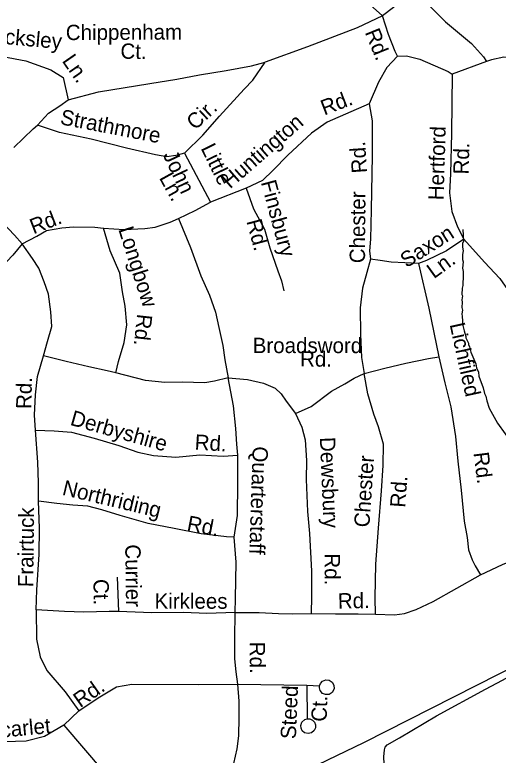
# Model space of a CAD drawing. Extents: x 1547597 to 1699558, y 810033 to 920809.
# Drawn here: x 1608553 to 1611546, y 857184 to 861772 of the extents above; entities that cross this region are included whole.
import ezdxf

# ---------------------------------------------------------------- set-up
doc = ezdxf.new("R2010")
doc.units = 0
for name, color, linetype in [('Exist Hydrographic Creek Single Shore', 7, 'Continuous'), ('Exist Hydrographic Misc Water Feature', 7, 'Continuous'), ('Exist Road Non-System Type 51', 7, 'Continuous'), ('Exist Road Non-System Type 51 Label', 7, 'Continuous')]:
    doc.layers.add(name, color=color, linetype=linetype)

msp = doc.modelspace()

# ---------------------------------------------------------------- linework, layer by layer
at = {"layer": 'Exist Hydrographic Creek Single Shore'}
msp.add_lwpolyline([(1608635.6, 856406.3), (1608733.1, 856645.8), (1608963.9, 856789.3), (1609278.6, 856953.8), (1609577.7, 857050.3), (1609924.2, 857079.7), (1610263.5, 857044.7), (1610714.6, 857261.7), (1611828.9, 857827.6), (1612636.7, 858268.5), (1613049.2, 858488.6), (1613142.1, 858546.8), (1613241.3, 858605.6), (1613434, 858684.9), (1613541, 858737.4), (1613587.1, 858778.5), (1613621.2, 858826.6), (1613652.6, 858889.6)], dxfattribs=at)
at = {"layer": 'Exist Hydrographic Misc Water Feature'}
msp.add_lwpolyline([(1611327, 860442), (1611329.9, 860370), (1611325.7, 860354), (1611325.4, 860332.1), (1611329.1, 860310.1), (1611324.8, 860286.1), (1611324.4, 860256.1), (1611328.2, 860242.1), (1611325.6, 860202.1), (1611329.4, 860182.1), (1611329.1, 860158.1), (1611326.2, 860094.1), (1611321.9, 860078.3), (1611321.4, 860038.2), (1611325.3, 860030.2), (1611321, 860006.2), (1611322.7, 859990.2), (1611320.3, 859958.2), (1611324.1, 859942.2), (1611319.8, 859918.3), (1611323.6, 859902.2), (1611326.7, 859846.2), (1611334.3, 859814.1), (1611345.8, 859778), (1611345.7, 859770), (1611361.3, 859737.7), (1611361.2, 859729.7), (1611369, 859713.6), (1611376.5, 859681.5), (1611407.5, 859609.1), (1611411.2, 859585), (1611422.8, 859556.9), (1611426.5, 859532.9), (1611453.5, 859460.5), (1611461, 859424.4), (1611468.7, 859408.3), (1611474.4, 859380.2), (1611489.7, 859334), (1611542.4, 859241.3), (1611636.6, 859110)], dxfattribs=at)
at = {"layer": 'Exist Road Non-System Type 51'}
for points in [[(1611009.1, 861941), (1610897.9, 861817), (1610829.6, 861766.4)], [(1611009.1, 861941), (1611219, 861728.5), (1611380.8, 861594.4), (1611454.1, 861510.9), (1611474.3, 861483)], [(1610554.5, 861884.5), (1610640, 861890.4), (1610733.5, 861849.9), (1610829.6, 861766.4)], [(1610829.6, 861766.4), (1610673.1, 861692.3), (1610365.7, 861573.6), (1610103.1, 861478.2)], [(1610923.2, 861515.3), (1610907.5, 861544.3), (1610867.4, 861651), (1610829.6, 861766.4)], [(1608366.5, 861534.5), (1608621.3, 861487.5), (1608775.5, 861430.4), (1608852.6, 861383.5), (1608882.8, 861245.9)], [(1610923.2, 861515.3), (1610855.6, 861445.6), (1610805, 861354.1), (1610746.5, 861220.4)], [(1610923.2, 861515.3), (1610977.6, 861517.2), (1611061.3, 861497.8), (1611141.1, 861462.7), (1611203.3, 861435.5), (1611236.4, 861419.9), (1611261.7, 861404.3)], [(1611711.2, 861502.8), (1611580.7, 861509.5), (1611504.8, 861493.9), (1611474.3, 861483)], [(1608882.8, 861245.9), (1609070.2, 861294.1), (1609389.2, 861346.7), (1609556.5, 861373.9), (1609697.1, 861400.8), (1609860.5, 861426.1), (1610018.1, 861455.3), (1610103.1, 861478.2)], [(1609604.1, 860914.9), (1609716.9, 861025.9), (1609821, 861144.6), (1609972, 861311.6), (1610027, 861366.7), (1610103.1, 861478.2)], [(1611474.3, 861483), (1611261.7, 861404.3)], [(1611261.7, 861404.3), (1611255.8, 861038.3), (1611250, 860786.6), (1611244.1, 860667.8), (1611257.7, 860553), (1611294.7, 860457.6), (1611333.5, 860382.2)], [(1608692.4, 861088.4), (1608760.9, 861161.7), (1608830.9, 861208.4), (1608882.8, 861245.9)], [(1610746.5, 861220.4), (1610486, 861106.9), (1610388.7, 861038.7), (1610242.8, 860902.5), (1610152, 860809.9), (1610085.8, 860745.7), (1609984.7, 860697)], [(1610746.5, 861220.4), (1610766, 861115.2), (1610766, 860901.1), (1610760.1, 860564.3), (1610754.4, 860382.2), (1610748.5, 860310.1), (1610754.3, 860258.6)], [(1608547.5, 860950.7), (1608665.5, 861064.4), (1608692.4, 861088.4)], [(1609604.1, 860914.9), (1609549.6, 860899.4), (1609493.2, 860891.6), (1609423.1, 860903.3), (1609244.2, 860946.1), (1609026.3, 861000.6), (1608830, 861043.4), (1608692.4, 861088.4)], [(1609604.1, 860914.9), (1609765.1, 860611.4)], [(1608597.9, 860351.8), (1608550.9, 860406.3), (1608478.6, 860483.8), (1608394.5, 860575.4), (1608291.3, 860673.5)], [(1609984.7, 860697), (1609765.1, 860611.4)], [(1609984.7, 860697), (1610031.4, 860569.1), (1610099.5, 860444.5), (1610132.5, 860327.7), (1610181.2, 860185.5), (1610204.3, 860122.4), (1610219.1, 860062)], [(1609566.3, 860510.1), (1609670.2, 860559.6), (1609765.1, 860611.4)], [(1609101.5, 860450.7), (1609229.4, 860440.6), (1609358.6, 860448.2), (1609421.7, 860456.3), (1609514.2, 860486.4), (1609566.3, 860510.1)], [(1609566.3, 860510.1), (1609640.5, 860329.4), (1609704.8, 860153.7), (1609757.7, 860034), (1609795.8, 859929.3), (1609816.4, 859835.2), (1609840.1, 859722.9), (1609852.4, 859632.9), (1609874.6, 859522.2)], [(1608597.9, 860351.8), (1608688.5, 860400.7), (1608749, 860435.5), (1608843.3, 860451.1), (1608915.2, 860457.6), (1609047.9, 860455.8), (1609101.5, 860450.7)], [(1609177.3, 859553.7), (1609194.6, 859623), (1609229.3, 859741.8), (1609246.6, 859850.6), (1609236.8, 859966.8), (1609220.4, 860055.1), (1609202.8, 860171.1), (1609143.5, 860309.6), (1609101.5, 860450.7)], [(1608597.9, 860351.8), (1608539.7, 860283.1), (1608427.7, 860165.1), (1608301.2, 860037.5), (1608204.3, 859947.5), (1608120.9, 859861.6), (1607999.7, 859760.5)], [(1608729.8, 859657.6), (1608754.8, 859746.5), (1608780.9, 859839.6), (1608775.9, 859931.1), (1608760.6, 860040.4), (1608734.2, 860116.7), (1608701.8, 860200.9), (1608662.2, 860262.7), (1608597.9, 860351.8)], [(1611333.5, 860382.2), (1611226.3, 860308.8), (1611101.8, 860250.4), (1611053.1, 860230.9)], [(1611333.5, 860382.2), (1611461.9, 860238.1), (1611555.3, 860136.9), (1611617.5, 860049.3)], [(1610754.3, 860258.6), (1610732.9, 860174.9), (1610705.7, 860077.6), (1610690.1, 859956.9), (1610692.1, 859791.4), (1610699.9, 859649.3), (1610715.4, 859548.1)], [(1611053.1, 860230.9), (1610883.9, 860238.7), (1610815.8, 860248.4), (1610754.3, 860258.6)], [(1611053.1, 860230.9), (1611115.4, 859954.5), (1611177.6, 859652.7)], [(1608680.3, 859197.3), (1608675.4, 859291.4), (1608681.6, 859416.8), (1608693.7, 859530.4), (1608729.8, 859657.6)], [(1609177.3, 859553.7), (1609124, 859566.4), (1609011.7, 859590.8), (1608869.6, 859622.6), (1608729.8, 859657.6)], [(1610715.4, 859548.1), (1610844, 859582.4), (1610974.5, 859614), (1611114.6, 859643), (1611177.6, 859652.7)], [(1611177.6, 859652.7), (1611216, 859492.1), (1611251.6, 859341.7), (1611280.3, 859159.2), (1611295.1, 859005.9), (1611316.9, 858826.4), (1611335.4, 858634.3), (1611352.6, 858532.3), (1611361, 858456.3), (1611384.1, 858394.7), (1611403.8, 858357.6), (1611436, 858300.7)], [(1609874.6, 859522.2), (1609788.1, 859501.7), (1609728.4, 859490.9), (1609588.2, 859495.4), (1609482.3, 859493.4), (1609362.8, 859506.7), (1609177.3, 859553.7)], [(1609934, 859043.9), (1609926.6, 859110.7), (1609920.3, 859209.2), (1609906.9, 859349.4), (1609874.6, 859522.2)], [(1609874.6, 859522.2), (1609992.6, 859512.2), (1610091.9, 859488.3), (1610165.1, 859457.4), (1610202.2, 859422.8), (1610233.1, 859376.8), (1610291.6, 859301.8)], [(1610291.6, 859301.8), (1610386.6, 859345.1), (1610513.7, 859440.1), (1610595.3, 859484.7), (1610654.7, 859519.3), (1610715.4, 859548.1)], [(1610785.7, 858057.1), (1610783.3, 858158.6), (1610788.2, 858367.5), (1610805.5, 858590.2), (1610822.8, 858822.8), (1610832.7, 858978.7), (1610835.2, 859111), (1610804.2, 859219.3), (1610775.6, 859297.9), (1610738.7, 859422.8), (1610715.4, 859548.1)], [(1610291.6, 859301.8), (1610330.8, 859217.4), (1610350.5, 859138.2), (1610358, 859009.5), (1610357, 858891.6), (1610365.4, 858693.6), (1610377.7, 858557), (1610389.4, 858324.8), (1610390.4, 858166.7), (1610387.6, 858062.1)], [(1608699.9, 858758.4), (1608699.9, 858872.2), (1608695.2, 858999.4), (1608680.3, 859197.3)], [(1608680.3, 859197.3), (1608796.1, 859194.5), (1608903.8, 859186.5), (1609043, 859147.4), (1609196, 859102.6), (1609314.8, 859060.7), (1609412.3, 859040.9), (1609550, 859030.5), (1609697.6, 859045.3), (1609843.3, 859036.7), (1609934, 859043.9)], [(1609911.5, 858535.7), (1609931.3, 858669.3), (1609933.8, 858869.8), (1609934, 859043.9)], [(1608685.5, 858083.7), (1608688, 858207.4), (1608702.9, 858428.2), (1608705.8, 858590), (1608699.9, 858758.4)], [(1609911.5, 858535.7), (1609862.5, 858536.9), (1609707, 858555.8), (1609539.8, 858588.8), (1609378.5, 858619.7), (1609205.6, 858668.9), (1609092.3, 858705), (1609004.9, 858726.6), (1608911.2, 858732.3), (1608813.4, 858744.1), (1608699.9, 858758.4)], [(1609917.8, 858067), (1609919.1, 858155.1), (1609923.3, 858378.9), (1609911.5, 858535.7)], [(1611436, 858300.7), (1611572, 858365), (1611656.8, 858401.5), (1611779.8, 858465), (1611837, 858493.1)], [(1609187.1, 858287.3), (1609194.5, 858074.5)], [(1610785.7, 858057.1), (1610903, 858052.8), (1610965.3, 858061.5), (1611038.1, 858086.6), (1611143, 858136.7), (1611290.1, 858219), (1611436, 858300.7)], [(1609194.5, 858074.5), (1609137, 858073.6), (1608979, 858070.4), (1608861.1, 858073.8), (1608685.5, 858083.7)], [(1608685.5, 858083.7), (1608686.8, 857902.4), (1608709.6, 857793.7), (1608750, 857707.8), (1608863.6, 857576.3), (1608949.5, 857457.6)], [(1609917.8, 858067), (1609742.3, 858062.1), (1609596.5, 858067.2), (1609400.8, 858066.8), (1609194.5, 858074.5)], [(1609933.8, 857624.1), (1609923.9, 857700.8), (1609914, 857780), (1609915.4, 857906.2), (1609917.8, 858067)], [(1609917.8, 858067), (1610066.2, 858067), (1610184.9, 858062.1), (1610271.4, 858059.6), (1610387.6, 858062.1)], [(1610387.6, 858062.1), (1610538.5, 858059.6), (1610679.4, 858059.6), (1610785.7, 858057.1)], [(1610843.6, 856610.1), (1610846.6, 856769.9), (1610843.6, 857045.7), (1610838, 857173.7), (1610840.9, 857217.7), (1610846.4, 857233.8), (1610857.3, 857247.4), (1610934, 857292), (1611164.3, 857427.6), (1611467, 857592), (1611572, 857648.1), (1611628.5, 857679), (1611678.6, 857686), (1611736.6, 857693), (1611806.6, 857689.6)], [(1610439.2, 857600.3), (1610439.7, 857613.3), (1610444.5, 857627.2), (1610458.7, 857642.4), (1610479.2, 857649.9), (1610499.2, 857648.3), (1610517.8, 857636.2), (1610528.8, 857617.3), (1610529.7, 857594.9), (1610518.3, 857572.7), (1610498.6, 857560.5), (1610477.4, 857558.7), (1610458.3, 857566.1), (1610443.1, 857583.8), (1610439.2, 857600.3)], [(1608949.5, 857457.6), (1609068.2, 857538.4), (1609181.8, 857606.7), (1609277.8, 857624.4), (1609691.9, 857621.8), (1609933.8, 857624.1)], [(1609714.3, 856902.4), (1609762.8, 856935.4), (1609827.5, 856968.3), (1609862, 857001.6), (1609884.8, 857041.2), (1609908.5, 857132.7), (1609930.1, 857222.2), (1609939.6, 857304), (1609941.7, 857417.8), (1609941.5, 857517.9), (1609933.8, 857624.1)], [(1609933.8, 857624.1), (1610361.2, 857616.8)], [(1610361.2, 857616.8), (1610363.6, 857408.9)], [(1610361.2, 857616.8), (1610439.7, 857613.3)], [(1608949.5, 857457.6), (1608856, 857369.1)], [(1608856, 857369.1), (1608736, 857298.6), (1608622.4, 857270.8), (1608420.4, 857263.3), (1608354.9, 857263.1)], [(1608856, 857369.1), (1609222.2, 856942)], [(1610363.6, 857408.9), (1610379, 857408.6), (1610396.4, 857401.2), (1610408.2, 857388.2), (1610414.8, 857371.7), (1610414.3, 857353.7), (1610406.7, 857336.4), (1610390.4, 857322.7), (1610368.9, 857317.2), (1610346.4, 857323), (1610332.9, 857335.5), (1610325, 857350.3), (1610322.9, 857367.1), (1610329.9, 857388.6), (1610347.7, 857404.2), (1610363.6, 857408.9)]]:
    msp.add_lwpolyline(points, dxfattribs=at)

# ---------------------------------------------------------------- texts
at = {"layer": 'Exist Road Non-System Type 51 Label'}
for s, rotation, p in [('Locksley', 354.8455, (1608347.7, 861603.5)), ('Chippenham', 0.2773, (1608868.6, 861615.2)), ('Rd.', 292.0781, (1610718.6, 861663.8)), ('Ct.', 359.1026, (1609206.1, 861500.1)), ('Ln.', 304.7468, (1608841.6, 861486.4)), ('Rd.', 21.0866, (1610468.9, 861147.4)), ('Strathmore', 349.0968, (1608828.9, 861094.4)), ('Cir.', 43.0647, (1609669.4, 861053)), ('Huntington', 41.1128, (1609884.9, 860690.1)), ('Hertford', 88.3163, (1611207.4, 860621.9)), ('Little', 296.0144, (1609702.2, 860945.9)), ('Rd.', 93.9483, (1610734.6, 860793.3)), ('Rd.', 88.3163, (1611362.1, 860781.7)), ('John', 295.1386, (1609468.1, 860903.6)), ('Ln.', 298.8229, (1609444, 860762.3)), ('Finsbury', 285.002, (1610075.6, 860734.5)), ('Chester', 89.5554, (1610720.7, 860232.3)), ('Rd.', 21.0866, (1608667.9, 860411.3)), ('Rd.', 285.002, (1609986.1, 860492.6)), ('Longbow', 287.6747, (1609192.6, 860443.1)), ('Saxon', 32.6164, (1610978, 860201.1)), ('Ln.', 35.7842, (1611147.2, 860133.3)), ('Rd.', 263.7807, (1609310.4, 859921.1)), ('Lichfiled', 282.4681, (1611244.5, 859853.6)), ('Broadsword', 359.9777, (1610025.7, 859675.6)), ('Rd.', 359.3455, (1610318.5, 859592.9)), ('Rd.', 89.0225, (1608655.4, 859328.5)), ('Derbyshire', 344.2276, (1608890.3, 859231.7)), ('Rd.', 356.6379, (1609664.5, 859077.3)), ('Dewsbury', 272.4251, (1610441.2, 859153.4)), ('Quarterstaff', 268.1774, (1610025.8, 859098.6)), ('Chester', 86.1187, (1610747.6, 858593.4)), ('Rd.', 277.288, (1611392.4, 859057.1)), ('Northriding', 346.5423, (1608841.4, 858798.1)), ('Rd.', 86.1187, (1610970.4, 858715.8)), ('Frairtuck', 89.3364, (1608666.5, 858224.5)), ('Rd.', 348.8335, (1609613.5, 858576.7)), ('Currier', 270.745, (1609236.2, 858489.5)), ('Rd.', 270.3602, (1610470.6, 858433.9)), ('Ct.', 270.745, (1609039.4, 858274.9)), ('Kirklees', 359.9346, (1609417.9, 858091.5)), ('Rd.', 0.8989, (1610553.5, 858092.3)), ('Rd.', 270.4232, (1610006.7, 857886.2)), ('Rd.', 35.1897, (1608957.5, 857474.7)), ('Steed', 87.6897, (1610292.9, 857281.9)), ('Ct.', 87.6897, (1610482.6, 857389.6)), ('Scarlet', 5.294, (1608384.1, 857284.4))]:
    msp.add_text(s, height=95, rotation=rotation, dxfattribs=at).set_placement(p)

doc.saveas('drawing.dxf')
